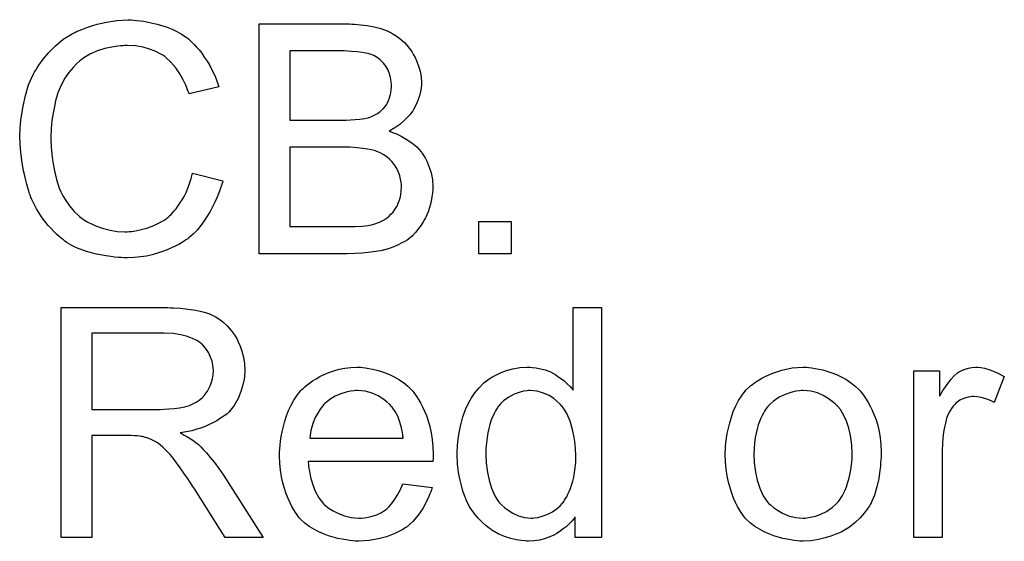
# Model space of a CAD drawing. Extents: x -1.5 to 9, y -3 to 5.
# Tile 306 of 368: x 5.311 to 5.654, y 1.826 to 2.008. Entities that reach past the tile are written whole.
import ezdxf

# ---------------------------------------------------------------- set-up
doc = ezdxf.new("R2010")
doc.units = 0
doc.layers.add('qfn16-30-34-a_mechanical_19', color=1, linetype='CONTINUOUS')

msp = doc.modelspace()

# ---------------------------------------------------------------- linework, layer by layer
at = {"layer": 'qfn16-30-34-a_mechanical_19', "color": 1}
for points in [[(5.350385, 2.007462), (5.351426, 2.007346), (5.352699, 2.00723), (5.353972, 2.007115), (5.355476, 2.006768), (5.3586, 2.006073), (5.362071, 2.005032), (5.363806, 2.004338), (5.365426, 2.003528), (5.367046, 2.002487), (5.368666, 2.001445), (5.368781, 2.00133), (5.369013, 2.001214), (5.369475, 2.000867), (5.370054, 2.000288), (5.370632, 1.99971), (5.371442, 1.9989), (5.372252, 1.997974), (5.373178, 1.997049), (5.374103, 1.995892), (5.375029, 1.994503), (5.37607, 1.993115), (5.376996, 1.991611), (5.377806, 1.989875), (5.378731, 1.98814), (5.379426, 1.986289), (5.38012, 1.984206), (5.369707, 1.981776), (5.369707, 1.981892), (5.369591, 1.982123), (5.36936, 1.982586), (5.369128, 1.983165), (5.368897, 1.983859), (5.36855, 1.984785), (5.367624, 1.986636), (5.366467, 1.988718), (5.365079, 1.990801), (5.363343, 1.992768), (5.361492, 1.994503), (5.361261, 1.994735), (5.360566, 1.995198), (5.359409, 1.995776), (5.357905, 1.996586), (5.355939, 1.99728), (5.35374, 1.997974), (5.351079, 1.998437), (5.348187, 1.998553), (5.347261, 1.998553), (5.346682, 1.998437), (5.345873, 1.998437), (5.344947, 1.998322), (5.342749, 1.997974), (5.340319, 1.997512), (5.337774, 1.996702), (5.335113, 1.995545), (5.332683, 1.994041), (5.332567, 1.994041), (5.332451, 1.993809), (5.331641, 1.993231), (5.3306, 1.992305), (5.329328, 1.990917), (5.327823, 1.989181), (5.326435, 1.987214), (5.325162, 1.984785), (5.324005, 1.982123), (5.324005, 1.982008), (5.32389, 1.981776), (5.323774, 1.981429), (5.323658, 1.980851), (5.323427, 1.980157), (5.323195, 1.979347), (5.322848, 1.97738), (5.322386, 1.975066), (5.321923, 1.97252), (5.321691, 1.969744), (5.321576, 1.966735), (5.321576, 1.96662), (5.321576, 1.966273), (5.321576, 1.965694), (5.321576, 1.965), (5.321691, 1.96419), (5.321691, 1.963149), (5.321807, 1.961992), (5.321923, 1.960719), (5.32227, 1.957942), (5.322848, 1.954934), (5.323542, 1.951926), (5.324468, 1.948918), (5.324468, 1.948802), (5.324584, 1.948571), (5.324815, 1.948223), (5.325047, 1.947645), (5.325741, 1.946256), (5.326782, 1.944637), (5.328055, 1.942785), (5.329675, 1.940819), (5.331526, 1.939083), (5.333724, 1.937463), (5.33384, 1.937463), (5.334071, 1.937348), (5.334418, 1.937116), (5.334881, 1.936885), (5.33546, 1.936653), (5.336154, 1.936306), (5.337774, 1.935612), (5.339856, 1.934918), (5.34217, 1.934339), (5.344716, 1.933877), (5.347377, 1.933761), (5.348187, 1.933761), (5.348881, 1.933877), (5.349691, 1.933877), (5.350501, 1.933992), (5.352583, 1.934455), (5.355013, 1.935034), (5.357443, 1.935959), (5.359988, 1.937232), (5.361261, 1.937926), (5.362418, 1.938852), (5.362533, 1.938967), (5.362649, 1.939083), (5.362996, 1.93943), (5.363459, 1.939777), (5.363922, 1.940356), (5.3645, 1.94105), (5.365194, 1.941744), (5.365773, 1.94267), (5.366467, 1.943711), (5.367277, 1.944868), (5.367971, 1.946025), (5.368666, 1.947414), (5.369244, 1.948918), (5.369823, 1.950537), (5.370401, 1.952273), (5.370864, 1.954124), (5.381508, 1.951463), (5.381508, 1.951347), (5.381392, 1.950884), (5.381161, 1.95019), (5.380814, 1.949265), (5.380467, 1.948223), (5.380004, 1.946951), (5.379426, 1.945562), (5.378731, 1.944058), (5.377112, 1.940819), (5.375029, 1.937579), (5.373756, 1.935959), (5.372484, 1.934339), (5.371095, 1.932951), (5.369475, 1.931563), (5.36936, 1.931447), (5.369128, 1.931216), (5.36855, 1.930984), (5.367971, 1.930521), (5.367046, 1.929943), (5.36612, 1.929364), (5.364847, 1.928786), (5.363575, 1.928207), (5.362071, 1.927513), (5.360451, 1.926935), (5.358715, 1.926356), (5.356864, 1.925778), (5.354897, 1.925315), (5.352815, 1.925083), (5.350616, 1.924852), (5.348302, 1.924736), (5.34703, 1.924736), (5.346104, 1.924852), (5.345063, 1.924852), (5.34379, 1.924968), (5.342402, 1.925199), (5.340782, 1.92543), (5.337426, 1.926009), (5.333956, 1.926935), (5.330484, 1.928207), (5.328865, 1.929017), (5.327245, 1.929943), (5.327129, 1.930059), (5.326898, 1.930174), (5.326435, 1.930521), (5.325972, 1.930984), (5.325278, 1.931447), (5.324468, 1.932141), (5.323542, 1.932951), (5.322617, 1.933877), (5.321691, 1.934918), (5.32065, 1.935959), (5.318567, 1.93862), (5.3166, 1.941744), (5.314865, 1.945215), (5.314865, 1.945331), (5.314634, 1.945678), (5.314518, 1.946256), (5.314171, 1.946951), (5.313939, 1.947876), (5.313592, 1.949033), (5.31313, 1.950306), (5.312782, 1.951694), (5.312435, 1.953198), (5.311972, 1.954934), (5.311394, 1.958521), (5.310931, 1.96257), (5.3107, 1.966735), (5.3107, 1.966851), (5.3107, 1.967314), (5.3107, 1.968008), (5.310815, 1.968818), (5.310815, 1.969975), (5.310931, 1.971132), (5.311047, 1.972636), (5.311278, 1.97414), (5.311857, 1.977495), (5.312667, 1.981198), (5.313824, 1.9849), (5.315444, 1.988487), (5.315559, 1.988603), (5.315675, 1.98895), (5.315906, 1.989413), (5.316369, 1.989991), (5.316832, 1.990801), (5.31741, 1.991727), (5.318914, 1.993809), (5.320881, 1.996123), (5.323195, 1.998437), (5.325856, 2.000751), (5.32898, 2.002718), (5.329096, 2.002834), (5.329443, 2.002949), (5.329906, 2.003181), (5.330484, 2.003528), (5.33141, 2.003875), (5.332336, 2.004222), (5.333493, 2.004685), (5.334765, 2.005148), (5.336154, 2.005611), (5.337658, 2.006073), (5.340898, 2.006768), (5.3446, 2.007346), (5.348418, 2.007578), (5.349575, 2.007578), (5.350385, 2.007462)], [(5.4264, 2.006073), (5.427325, 2.006073), (5.429408, 2.005842), (5.431722, 2.005611), (5.434152, 2.005148), (5.436581, 2.004569), (5.43878, 2.003759), (5.438895, 2.003759), (5.439011, 2.003644), (5.439705, 2.003297), (5.440747, 2.002718), (5.441904, 2.001908), (5.443292, 2.000867), (5.444796, 1.999594), (5.446185, 1.997974), (5.447457, 1.996239), (5.447573, 1.996007), (5.44792, 1.995313), (5.448498, 1.994388), (5.449077, 1.992999), (5.449655, 1.99138), (5.450234, 1.989644), (5.450581, 1.987677), (5.450697, 1.98571), (5.450697, 1.985479), (5.450697, 1.9849), (5.450581, 1.983859), (5.45035, 1.982586), (5.450003, 1.981082), (5.449424, 1.979462), (5.44873, 1.977843), (5.447804, 1.976107), (5.447689, 1.975876), (5.447342, 1.975413), (5.446647, 1.974487), (5.445722, 1.973562), (5.444565, 1.972405), (5.443176, 1.971132), (5.441441, 1.969975), (5.439474, 1.968818), (5.43959, 1.968818), (5.439821, 1.968702), (5.440168, 1.968587), (5.440631, 1.968355), (5.442019, 1.967892), (5.443639, 1.967082), (5.445375, 1.966041), (5.447342, 1.964768), (5.449077, 1.963264), (5.450697, 1.961413), (5.450812, 1.961182), (5.451275, 1.960488), (5.45197, 1.959446), (5.452664, 1.958058), (5.453358, 1.956207), (5.454052, 1.95424), (5.454515, 1.951926), (5.454631, 1.94938), (5.454631, 1.949265), (5.454631, 1.949149), (5.454631, 1.948455), (5.454515, 1.947298), (5.454283, 1.945909), (5.454052, 1.94429), (5.453589, 1.942554), (5.453011, 1.940703), (5.452201, 1.938852), (5.452085, 1.93862), (5.451738, 1.938042), (5.451275, 1.937232), (5.450581, 1.936075), (5.449655, 1.934918), (5.44873, 1.933645), (5.447573, 1.932372), (5.4463, 1.931331), (5.446185, 1.931216), (5.445722, 1.930868), (5.444912, 1.930406), (5.44387, 1.929943), (5.442598, 1.929249), (5.441094, 1.928554), (5.439474, 1.927976), (5.437507, 1.927397), (5.437276, 1.927397), (5.436581, 1.927166), (5.435424, 1.92705), (5.43392, 1.926819), (5.432069, 1.926588), (5.429871, 1.926356), (5.427441, 1.92624), (5.424664, 1.926125), (5.394119, 1.926125), (5.394119, 2.006189), (5.42559, 2.006189), (5.4264, 2.006073)], [(5.423739, 1.996702), (5.404764, 1.996702), (5.404764, 1.972636), (5.424433, 1.972636), (5.425937, 1.972752), (5.427557, 1.972868), (5.429177, 1.972983), (5.430796, 1.973215), (5.432069, 1.973446), (5.432301, 1.973562), (5.432763, 1.973677), (5.433458, 1.974024), (5.434383, 1.974487), (5.435309, 1.97495), (5.43635, 1.975644), (5.437391, 1.97657), (5.438201, 1.977495), (5.438317, 1.977611), (5.438548, 1.977958), (5.438895, 1.978652), (5.439243, 1.979462), (5.43959, 1.980388), (5.439937, 1.981545), (5.440168, 1.982933), (5.440284, 1.984438), (5.440284, 1.984669), (5.440284, 1.985132), (5.440168, 1.985826), (5.440052, 1.986752), (5.439821, 1.987909), (5.439474, 1.989065), (5.439011, 1.990223), (5.438317, 1.99138), (5.438201, 1.991495), (5.43797, 1.991842), (5.437507, 1.992421), (5.436928, 1.992999), (5.436119, 1.993694), (5.435193, 1.994388), (5.434036, 1.995082), (5.432763, 1.995545), (5.432648, 1.995545), (5.432069, 1.995776), (5.431259, 1.995892), (5.429986, 1.996123), (5.428251, 1.996355), (5.426284, 1.99647), (5.423739, 1.996702)], [(5.425821, 1.963149), (5.404764, 1.963149), (5.404764, 1.935612), (5.427557, 1.935612), (5.429986, 1.935728), (5.431028, 1.935843), (5.431953, 1.935959), (5.432069, 1.935959), (5.432532, 1.936075), (5.433226, 1.936191), (5.434036, 1.936422), (5.436003, 1.937116), (5.43797, 1.938042), (5.438086, 1.938158), (5.438433, 1.938389), (5.438895, 1.938736), (5.439474, 1.939199), (5.440052, 1.939893), (5.440862, 1.940587), (5.441441, 1.941513), (5.442135, 1.942554), (5.442251, 1.94267), (5.442366, 1.943017), (5.442598, 1.943711), (5.442945, 1.944521), (5.443292, 1.945447), (5.443523, 1.946604), (5.443639, 1.947992), (5.443755, 1.94938), (5.443755, 1.949612), (5.443755, 1.950075), (5.443639, 1.951), (5.443408, 1.952042), (5.443176, 1.953198), (5.442713, 1.954471), (5.442135, 1.955744), (5.441325, 1.957017), (5.441209, 1.957132), (5.440862, 1.957595), (5.4404, 1.958174), (5.439705, 1.958868), (5.43878, 1.959678), (5.437623, 1.960488), (5.43635, 1.961182), (5.434846, 1.96176), (5.434614, 1.961876), (5.434152, 1.961992), (5.43311, 1.962223), (5.431838, 1.962455), (5.430218, 1.962686), (5.428251, 1.962917), (5.425821, 1.963149)], [(5.481936, 1.926125), (5.470713, 1.926125), (5.470713, 1.937348), (5.481936, 1.937348), (5.481936, 1.926125)], [(5.363228, 1.907219), (5.364269, 1.907219), (5.366699, 1.907104), (5.369244, 1.906756), (5.372021, 1.906409), (5.374566, 1.905831), (5.375839, 1.905484), (5.37688, 1.905137), (5.376996, 1.905137), (5.377112, 1.905021), (5.377806, 1.904674), (5.378847, 1.904211), (5.38012, 1.903401), (5.381508, 1.90236), (5.383012, 1.900972), (5.384401, 1.899352), (5.385789, 1.897501), (5.385789, 1.897385), (5.385905, 1.897269), (5.386368, 1.896575), (5.38683, 1.895418), (5.387525, 1.893914), (5.388103, 1.892178), (5.388682, 1.890096), (5.389029, 1.887897), (5.389144, 1.885468), (5.389144, 1.885352), (5.389144, 1.885121), (5.389144, 1.884658), (5.389029, 1.884079), (5.389029, 1.883269), (5.388913, 1.882459), (5.38845, 1.880493), (5.387756, 1.878179), (5.38683, 1.875749), (5.385442, 1.873319), (5.384516, 1.872162), (5.383591, 1.871005), (5.383475, 1.870889), (5.383359, 1.870774), (5.383012, 1.870427), (5.38255, 1.87008), (5.381971, 1.869617), (5.381277, 1.869154), (5.380351, 1.868575), (5.379426, 1.867881), (5.378269, 1.867303), (5.376996, 1.866724), (5.375608, 1.86603), (5.374103, 1.865452), (5.372368, 1.864989), (5.370632, 1.86441), (5.368666, 1.864063), (5.366583, 1.863716), (5.366814, 1.8636), (5.367277, 1.863369), (5.367971, 1.862906), (5.368897, 1.862443), (5.37098, 1.861171), (5.372021, 1.860361), (5.372946, 1.859667), (5.373178, 1.859435), (5.373756, 1.858857), (5.374682, 1.857931), (5.375839, 1.856774), (5.377112, 1.855154), (5.378616, 1.853419), (5.38012, 1.851336), (5.38174, 1.849022), (5.395508, 1.827271), (5.382318, 1.827271), (5.371789, 1.843931), (5.371789, 1.844047), (5.371558, 1.844278), (5.371327, 1.844626), (5.37098, 1.845088), (5.37017, 1.846361), (5.369128, 1.847981), (5.367856, 1.849716), (5.366583, 1.851568), (5.36531, 1.853303), (5.364153, 1.854923), (5.364038, 1.855039), (5.36369, 1.855501), (5.363112, 1.856196), (5.362302, 1.857005), (5.360566, 1.858741), (5.359641, 1.859551), (5.358715, 1.860245), (5.3586, 1.860361), (5.358368, 1.860476), (5.357905, 1.860708), (5.357211, 1.861055), (5.356517, 1.861402), (5.355707, 1.861749), (5.353856, 1.862328), (5.35374, 1.862328), (5.353509, 1.862443), (5.353046, 1.862443), (5.352467, 1.862559), (5.351658, 1.862675), (5.350732, 1.862675), (5.349459, 1.862791), (5.335807, 1.862791), (5.335807, 1.827271), (5.325162, 1.827271), (5.325162, 1.907335), (5.362302, 1.907335), (5.363228, 1.907219)], [(5.513406, 1.827271), (5.504266, 1.827271), (5.504266, 1.83456), (5.50415, 1.834444), (5.504034, 1.834213), (5.503687, 1.83375), (5.503225, 1.833171), (5.502646, 1.832593), (5.501952, 1.831899), (5.501142, 1.831089), (5.500101, 1.830279), (5.499059, 1.829469), (5.497902, 1.828659), (5.496514, 1.827965), (5.49501, 1.827386), (5.493506, 1.826808), (5.49177, 1.826345), (5.489919, 1.826114), (5.487952, 1.825998), (5.487258, 1.825998), (5.486795, 1.826114), (5.485407, 1.826229), (5.483787, 1.826461), (5.48182, 1.826924), (5.479622, 1.827618), (5.477423, 1.828543), (5.475225, 1.829816), (5.475109, 1.829816), (5.474994, 1.830047), (5.4743, 1.83051), (5.473258, 1.831436), (5.471986, 1.832593), (5.470481, 1.834097), (5.468977, 1.835948), (5.467473, 1.838031), (5.466201, 1.84046), (5.466201, 1.840576), (5.466085, 1.840807), (5.465969, 1.841155), (5.465738, 1.841617), (5.465506, 1.842312), (5.465159, 1.843121), (5.464928, 1.843931), (5.464697, 1.844973), (5.464118, 1.847287), (5.463539, 1.849948), (5.463192, 1.852956), (5.463077, 1.856196), (5.463077, 1.856311), (5.463077, 1.856543), (5.463077, 1.857005), (5.463077, 1.8577), (5.463192, 1.858394), (5.463192, 1.85932), (5.463424, 1.861402), (5.463771, 1.863832), (5.464349, 1.866493), (5.465044, 1.86927), (5.465969, 1.871931), (5.465969, 1.872046), (5.466085, 1.872278), (5.466316, 1.872625), (5.466548, 1.873088), (5.467242, 1.874361), (5.468167, 1.87598), (5.469324, 1.877716), (5.470829, 1.879451), (5.472564, 1.881303), (5.474647, 1.882807), (5.474762, 1.882807), (5.474878, 1.882922), (5.475225, 1.883154), (5.475688, 1.883385), (5.476845, 1.883964), (5.478465, 1.884774), (5.480316, 1.885468), (5.482514, 1.886046), (5.484944, 1.886509), (5.487489, 1.886625), (5.488415, 1.886625), (5.489341, 1.886509), (5.490613, 1.886393), (5.492117, 1.886046), (5.493737, 1.885699), (5.495357, 1.885121), (5.496861, 1.884311), (5.497092, 1.884195), (5.497555, 1.883964), (5.498249, 1.883385), (5.499175, 1.882807), (5.500332, 1.881997), (5.501373, 1.880955), (5.50253, 1.879914), (5.503572, 1.878641), (5.503572, 1.907335), (5.513406, 1.907335), (5.513406, 1.827271)], [(5.361029, 1.898426), (5.335807, 1.898426), (5.335807, 1.871931), (5.359641, 1.871931), (5.361029, 1.872046), (5.362649, 1.872162), (5.3645, 1.872278), (5.366351, 1.872509), (5.368203, 1.872856), (5.369823, 1.873319), (5.370054, 1.873435), (5.370517, 1.873666), (5.371211, 1.874013), (5.372136, 1.874476), (5.373178, 1.87517), (5.374219, 1.87598), (5.37526, 1.877022), (5.37607, 1.878179), (5.376186, 1.878294), (5.376417, 1.878757), (5.376765, 1.879451), (5.377227, 1.880377), (5.377574, 1.881418), (5.377922, 1.882575), (5.378153, 1.883964), (5.378269, 1.885352), (5.378269, 1.885468), (5.378269, 1.885583), (5.378153, 1.886278), (5.378037, 1.887319), (5.377806, 1.888707), (5.377227, 1.890096), (5.376533, 1.891716), (5.375492, 1.89322), (5.374103, 1.894724), (5.373872, 1.894839), (5.373293, 1.895302), (5.372368, 1.895881), (5.370864, 1.896575), (5.369128, 1.897269), (5.366814, 1.897848), (5.364153, 1.89831), (5.361029, 1.898426)], [(5.430218, 1.886509), (5.431144, 1.886393), (5.432301, 1.886162), (5.433573, 1.88593), (5.435077, 1.885583), (5.436466, 1.885236), (5.438086, 1.884658), (5.43959, 1.884079), (5.441209, 1.883269), (5.442829, 1.882344), (5.444449, 1.881303), (5.445953, 1.88003), (5.447342, 1.878641), (5.447457, 1.878526), (5.447689, 1.878294), (5.448036, 1.877832), (5.448498, 1.877137), (5.449077, 1.876327), (5.449655, 1.875402), (5.45035, 1.874245), (5.451044, 1.872856), (5.451738, 1.871352), (5.452432, 1.869733), (5.453011, 1.867881), (5.453589, 1.865914), (5.454052, 1.863716), (5.454399, 1.861402), (5.454631, 1.858972), (5.454746, 1.856311), (5.454746, 1.856196), (5.454746, 1.855733), (5.454746, 1.854923), (5.454631, 1.853766), (5.411243, 1.853766), (5.411243, 1.85365), (5.411243, 1.853303), (5.411359, 1.85284), (5.411359, 1.852146), (5.411475, 1.851336), (5.411706, 1.850411), (5.412053, 1.848328), (5.412747, 1.846014), (5.413673, 1.843469), (5.414945, 1.841155), (5.416565, 1.839072), (5.416681, 1.839072), (5.416797, 1.838841), (5.417491, 1.838262), (5.418532, 1.837452), (5.419921, 1.836642), (5.421772, 1.835717), (5.423854, 1.834907), (5.426168, 1.834328), (5.427441, 1.834213), (5.428829, 1.834097), (5.429755, 1.834097), (5.430796, 1.834213), (5.432069, 1.834444), (5.433458, 1.834791), (5.435077, 1.835254), (5.436581, 1.835948), (5.438086, 1.836874), (5.438201, 1.836989), (5.43878, 1.837452), (5.439474, 1.838146), (5.440284, 1.839072), (5.441209, 1.840345), (5.442251, 1.841965), (5.443292, 1.843816), (5.444218, 1.846014), (5.454399, 1.844741), (5.454399, 1.844626), (5.454283, 1.844394), (5.454168, 1.843931), (5.453936, 1.843237), (5.453589, 1.842543), (5.453242, 1.841617), (5.452317, 1.83965), (5.45116, 1.837452), (5.44954, 1.835138), (5.447689, 1.83294), (5.445375, 1.830857), (5.445259, 1.830857), (5.445028, 1.830626), (5.44468, 1.830395), (5.444218, 1.830047), (5.443523, 1.8297), (5.442829, 1.829353), (5.441904, 1.82889), (5.440862, 1.828428), (5.439705, 1.827965), (5.438548, 1.827502), (5.435656, 1.826808), (5.432416, 1.826229), (5.428829, 1.825998), (5.427557, 1.825998), (5.426747, 1.826114), (5.425706, 1.826229), (5.424433, 1.826461), (5.423044, 1.826692), (5.42154, 1.826924), (5.418301, 1.827849), (5.416565, 1.828543), (5.414945, 1.829237), (5.41321, 1.830163), (5.41159, 1.831204), (5.410086, 1.832361), (5.408582, 1.83375), (5.408466, 1.833866), (5.408235, 1.834097), (5.407888, 1.83456), (5.407425, 1.835254), (5.406846, 1.836064), (5.406268, 1.836989), (5.405574, 1.838146), (5.40488, 1.839419), (5.404185, 1.840923), (5.403491, 1.842543), (5.402913, 1.844394), (5.402334, 1.846361), (5.401871, 1.848444), (5.401524, 1.850758), (5.401293, 1.853187), (5.401177, 1.855733), (5.401177, 1.855849), (5.401177, 1.856427), (5.401177, 1.857121), (5.401293, 1.858162), (5.401409, 1.859435), (5.401524, 1.860824), (5.401756, 1.862443), (5.402103, 1.864063), (5.403028, 1.867766), (5.403607, 1.869617), (5.404301, 1.871584), (5.405227, 1.873435), (5.406268, 1.87517), (5.407425, 1.876906), (5.408698, 1.878526), (5.408813, 1.878641), (5.409045, 1.878873), (5.409508, 1.87922), (5.410086, 1.879798), (5.41078, 1.880377), (5.411706, 1.881071), (5.412747, 1.881881), (5.41402, 1.882575), (5.415293, 1.883385), (5.416797, 1.884079), (5.418417, 1.884774), (5.420152, 1.885352), (5.422003, 1.88593), (5.42397, 1.886278), (5.426053, 1.886509), (5.428251, 1.886625), (5.429408, 1.886625), (5.430218, 1.886509)], [(5.585603, 1.886509), (5.586644, 1.886393), (5.587801, 1.886162), (5.589074, 1.88593), (5.590578, 1.885699), (5.593702, 1.884658), (5.595322, 1.884079), (5.596942, 1.883269), (5.598561, 1.882459), (5.600181, 1.881303), (5.601685, 1.880146), (5.603189, 1.878757), (5.603305, 1.878641), (5.603537, 1.87841), (5.603884, 1.877947), (5.604346, 1.877369), (5.604925, 1.876559), (5.605619, 1.875517), (5.606313, 1.874361), (5.607007, 1.873088), (5.607702, 1.871699), (5.608396, 1.869964), (5.60909, 1.868228), (5.609669, 1.866262), (5.610131, 1.864179), (5.610479, 1.861981), (5.61071, 1.859667), (5.610826, 1.857121), (5.610826, 1.857005), (5.610826, 1.856658), (5.610826, 1.85608), (5.610826, 1.85527), (5.61071, 1.854344), (5.610594, 1.853187), (5.610594, 1.85203), (5.610363, 1.850758), (5.610016, 1.847865), (5.609322, 1.844973), (5.608512, 1.84208), (5.607355, 1.839419), (5.607355, 1.839303), (5.607239, 1.839188), (5.607007, 1.838841), (5.606776, 1.838378), (5.605966, 1.837221), (5.604925, 1.835832), (5.603537, 1.834213), (5.601801, 1.832593), (5.599834, 1.830973), (5.59752, 1.829469), (5.597404, 1.829469), (5.597289, 1.829353), (5.596942, 1.829122), (5.596363, 1.82889), (5.595785, 1.828659), (5.59509, 1.828428), (5.593355, 1.827733), (5.591388, 1.827155), (5.588958, 1.826576), (5.586413, 1.826114), (5.583636, 1.825998), (5.582479, 1.825998), (5.581553, 1.826114), (5.580512, 1.826229), (5.579355, 1.826461), (5.577967, 1.826692), (5.576578, 1.826924), (5.573454, 1.827849), (5.571719, 1.828543), (5.570099, 1.829237), (5.568479, 1.830163), (5.56686, 1.831204), (5.565355, 1.832361), (5.563851, 1.83375), (5.563736, 1.833866), (5.563504, 1.834097), (5.563157, 1.83456), (5.562694, 1.835254), (5.562116, 1.836064), (5.561537, 1.836989), (5.560843, 1.838146), (5.560149, 1.839535), (5.559455, 1.841039), (5.558761, 1.842774), (5.558182, 1.844626), (5.557604, 1.846592), (5.557141, 1.848791), (5.556794, 1.851105), (5.556562, 1.85365), (5.556447, 1.856311), (5.556447, 1.856543), (5.556447, 1.857005), (5.556562, 1.857815), (5.556562, 1.858972), (5.556678, 1.860245), (5.556909, 1.861865), (5.557141, 1.863485), (5.557604, 1.865336), (5.558066, 1.867187), (5.558645, 1.869154), (5.559339, 1.871237), (5.560265, 1.873204), (5.56119, 1.875055), (5.562463, 1.876906), (5.563736, 1.878641), (5.565355, 1.880146), (5.565471, 1.880261), (5.565703, 1.880377), (5.566165, 1.880724), (5.566744, 1.881187), (5.567438, 1.88165), (5.568364, 1.882228), (5.569289, 1.882807), (5.570446, 1.883385), (5.571719, 1.883964), (5.573107, 1.884542), (5.576231, 1.885583), (5.579818, 1.886393), (5.581669, 1.886509), (5.583636, 1.886625), (5.584793, 1.886625), (5.585603, 1.886509)], [(5.645536, 1.886509), (5.646808, 1.886278), (5.648312, 1.885815), (5.649932, 1.885236), (5.651783, 1.884426), (5.65375, 1.883385), (5.650164, 1.874361), (5.650048, 1.874476), (5.649585, 1.874708), (5.648891, 1.875055), (5.647965, 1.875402), (5.646924, 1.875749), (5.645651, 1.876096), (5.644379, 1.876327), (5.643106, 1.876443), (5.642527, 1.876443), (5.641949, 1.876327), (5.641139, 1.876212), (5.640329, 1.87598), (5.639288, 1.875633), (5.638247, 1.87517), (5.637321, 1.874476), (5.637205, 1.874361), (5.636858, 1.874129), (5.636511, 1.873666), (5.635932, 1.873088), (5.635354, 1.872278), (5.634775, 1.871352), (5.634197, 1.870311), (5.633734, 1.869038), (5.633618, 1.868807), (5.633503, 1.868113), (5.633271, 1.867071), (5.632924, 1.865683), (5.632577, 1.863947), (5.632346, 1.861981), (5.63223, 1.859898), (5.632114, 1.857584), (5.632114, 1.827271), (5.62228, 1.827271), (5.62228, 1.885352), (5.631189, 1.885352), (5.631189, 1.876559), (5.631305, 1.876675), (5.631767, 1.877484), (5.632346, 1.878526), (5.633271, 1.879798), (5.634197, 1.881071), (5.635238, 1.882459), (5.63628, 1.883617), (5.637321, 1.884542), (5.637437, 1.884658), (5.637784, 1.884889), (5.638478, 1.885236), (5.639172, 1.885583), (5.640098, 1.88593), (5.641255, 1.886278), (5.642412, 1.886509), (5.643684, 1.886625), (5.644494, 1.886625), (5.645536, 1.886509)], [(5.428367, 1.878526), (5.427672, 1.878526), (5.42721, 1.87841), (5.425937, 1.878294), (5.424433, 1.877947), (5.422582, 1.877369), (5.420615, 1.876559), (5.418764, 1.875402), (5.416912, 1.873898), (5.416681, 1.873666), (5.416218, 1.873088), (5.415408, 1.872046), (5.414598, 1.870658), (5.413673, 1.869038), (5.412863, 1.866956), (5.412169, 1.864526), (5.411822, 1.861865), (5.444333, 1.861865), (5.444333, 1.861981), (5.444333, 1.862212), (5.444218, 1.862559), (5.444218, 1.863022), (5.443986, 1.86441), (5.443639, 1.865914), (5.443061, 1.867766), (5.442482, 1.869501), (5.441556, 1.871237), (5.440515, 1.872741), (5.440515, 1.872856), (5.440284, 1.872972), (5.439705, 1.873666), (5.438664, 1.874592), (5.437276, 1.875633), (5.43554, 1.876675), (5.433458, 1.8776), (5.431028, 1.878294), (5.429755, 1.87841), (5.428367, 1.878526)], [(5.488531, 1.878526), (5.487952, 1.878526), (5.487489, 1.87841), (5.486217, 1.878294), (5.484713, 1.877832), (5.482977, 1.877253), (5.481126, 1.876212), (5.479275, 1.874939), (5.478349, 1.874013), (5.477539, 1.873088), (5.477539, 1.872972), (5.477308, 1.872856), (5.477192, 1.872509), (5.476845, 1.872046), (5.476498, 1.871468), (5.476151, 1.870774), (5.475804, 1.869964), (5.475341, 1.869038), (5.474878, 1.867881), (5.474531, 1.866609), (5.474184, 1.86522), (5.473837, 1.863716), (5.473605, 1.862096), (5.473374, 1.860245), (5.473143, 1.858278), (5.473143, 1.856196), (5.473143, 1.85608), (5.473143, 1.855733), (5.473143, 1.855154), (5.473258, 1.854344), (5.473258, 1.853419), (5.473374, 1.852378), (5.473721, 1.849948), (5.4743, 1.847287), (5.475109, 1.84451), (5.476266, 1.841849), (5.476961, 1.840692), (5.477771, 1.839535), (5.477886, 1.839535), (5.478002, 1.839303), (5.478581, 1.838725), (5.479622, 1.837799), (5.480895, 1.836874), (5.482514, 1.835832), (5.484481, 1.834907), (5.486564, 1.834328), (5.487721, 1.834213), (5.488878, 1.834097), (5.489456, 1.834097), (5.489919, 1.834213), (5.491192, 1.834328), (5.492696, 1.834791), (5.494431, 1.83537), (5.496283, 1.836295), (5.498134, 1.837568), (5.499059, 1.838378), (5.499869, 1.839303), (5.499869, 1.839419), (5.500101, 1.839535), (5.500332, 1.839882), (5.500564, 1.840345), (5.500911, 1.840923), (5.501373, 1.841502), (5.501721, 1.842427), (5.502183, 1.843353), (5.502646, 1.844394), (5.502993, 1.845551), (5.503456, 1.84694), (5.503803, 1.848328), (5.504034, 1.849948), (5.504266, 1.851568), (5.504497, 1.853419), (5.504497, 1.855386), (5.504497, 1.855501), (5.504497, 1.855964), (5.504497, 1.856543), (5.504382, 1.857353), (5.504382, 1.858278), (5.504266, 1.859435), (5.50415, 1.860708), (5.503919, 1.862096), (5.50334, 1.864873), (5.50253, 1.867766), (5.501373, 1.870542), (5.500679, 1.871699), (5.499869, 1.872856), (5.499869, 1.872972), (5.499638, 1.873088), (5.499059, 1.873782), (5.498018, 1.874708), (5.496745, 1.875749), (5.495126, 1.87679), (5.493159, 1.8776), (5.49096, 1.878294), (5.489803, 1.87841), (5.488531, 1.878526)], [(5.583636, 1.878526), (5.582942, 1.878526), (5.582363, 1.87841), (5.581091, 1.878294), (5.579355, 1.877832), (5.577388, 1.877137), (5.575306, 1.876212), (5.573339, 1.874823), (5.572297, 1.873898), (5.571372, 1.872972), (5.571372, 1.872856), (5.571141, 1.872741), (5.570909, 1.872394), (5.570562, 1.871931), (5.570215, 1.871352), (5.569868, 1.870658), (5.569405, 1.869733), (5.568942, 1.868807), (5.568479, 1.86765), (5.568017, 1.866493), (5.567669, 1.865104), (5.567322, 1.8636), (5.566975, 1.861981), (5.566744, 1.860245), (5.566628, 1.858278), (5.566512, 1.856311), (5.566512, 1.856196), (5.566512, 1.855849), (5.566512, 1.85527), (5.566628, 1.85446), (5.566628, 1.853534), (5.566744, 1.852493), (5.567091, 1.850063), (5.567669, 1.847287), (5.568595, 1.84451), (5.569752, 1.841849), (5.570562, 1.840692), (5.571372, 1.839535), (5.571488, 1.839535), (5.571603, 1.839303), (5.572297, 1.838725), (5.573339, 1.837799), (5.574727, 1.836874), (5.576463, 1.835832), (5.578545, 1.834907), (5.580975, 1.834328), (5.582248, 1.834213), (5.583636, 1.834097), (5.58433, 1.834097), (5.584909, 1.834213), (5.586181, 1.834444), (5.587917, 1.834791), (5.589768, 1.835485), (5.591851, 1.836411), (5.593818, 1.837799), (5.594859, 1.838725), (5.595785, 1.83965), (5.5959, 1.839766), (5.596016, 1.839882), (5.596247, 1.840229), (5.596595, 1.840692), (5.596942, 1.84127), (5.597404, 1.841965), (5.597867, 1.84289), (5.59833, 1.843816), (5.598793, 1.844973), (5.59914, 1.846245), (5.599603, 1.847634), (5.59995, 1.849138), (5.600297, 1.850873), (5.600528, 1.852609), (5.60076, 1.854576), (5.60076, 1.856658), (5.60076, 1.856774), (5.60076, 1.857121), (5.60076, 1.8577), (5.600644, 1.858394), (5.600644, 1.85932), (5.600528, 1.860361), (5.600181, 1.862791), (5.599603, 1.865336), (5.598677, 1.868113), (5.597404, 1.870658), (5.59671, 1.871931), (5.595785, 1.872972), (5.595785, 1.873088), (5.595553, 1.873204), (5.594859, 1.873898), (5.593818, 1.874708), (5.592429, 1.875749), (5.590694, 1.87679), (5.588611, 1.877716), (5.586297, 1.878294), (5.585025, 1.87841), (5.583636, 1.878526)]]:
    msp.add_lwpolyline(points, dxfattribs=at)

doc.saveas('drawing.dxf')
